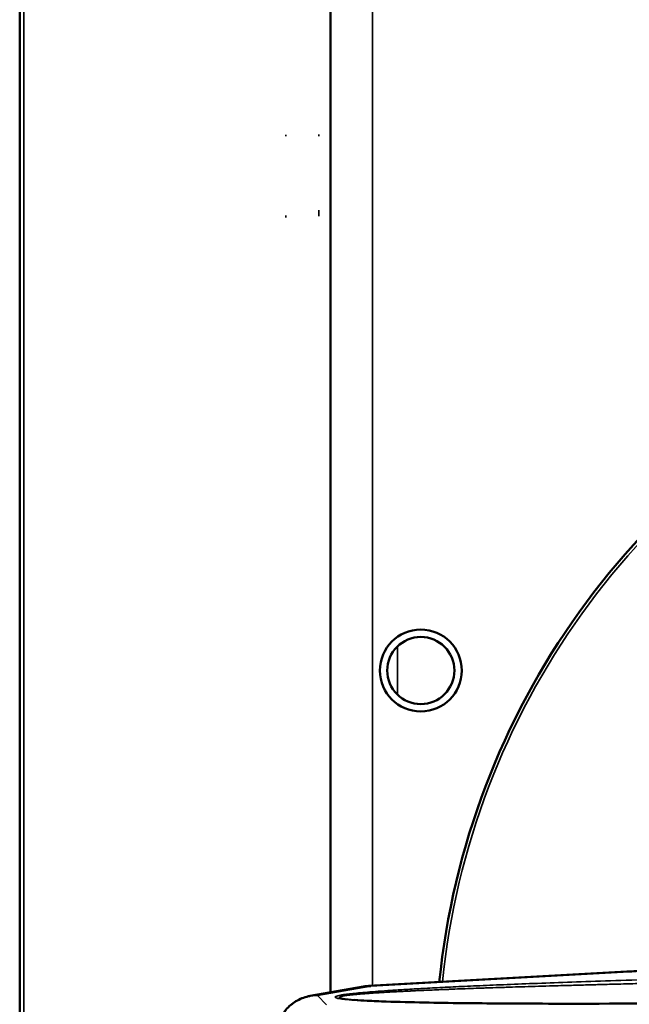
# Model space of a CAD drawing. Header units: millimetres. Extents: x 50 to 3176, y 50 to 2109.
# Tile 619 of 656: x 1666 to 1695, y 1079 to 1126. Entities that reach past the tile are written whole.
import ezdxf

# ---------------------------------------------------------------- set-up
doc = ezdxf.new("R2010")
doc.units = ezdxf.units.MM
doc.header["$LTSCALE"] = 10
doc.layers.add('Visible (ISO)', color=7, linetype='Continuous', lineweight=50)
doc.layers.add('Visible Narrow (ISO)', color=7, linetype='Continuous', lineweight=35)

msp = doc.modelspace()

# ---------------------------------------------------------------- linework, layer by layer
at = {"layer": 'Visible (ISO)'}
for p, q in [((1680.7396, 1079.9226), (1680.7396, 1156.7716)), ((1665.9196, 1017.7001), (1665.9196, 1135.843)), ((1694.8664, 1080.911), (1682.5399, 1080.2258)), ((1679.7714, 1079.7519), (1682.3059, 1080.1987))]:
    msp.add_line(p, q, dxfattribs=at)
for radius in [1.95, 1.6]:
    msp.add_circle((1685.0396, 1095.2716), radius, dxfattribs=at)
msp.add_arc((1722.2396, 1076.7716), 36.5, 54.50432, 174.27308, dxfattribs=at)
for points, knots in [([(1694.8664, 1080.911), (1695.1751, 1080.9282), (1695.4537, 1080.9496), (1695.7765, 1080.9824), (1695.8677, 1080.9932), (1696.0075, 1081.0121), (1696.0609, 1081.0206), (1696.1217, 1081.0316), (1696.1386, 1081.0351), (1696.146, 1081.0368), (1696.1468, 1081.037), (1696.1468, 1081.037)], [0, 0, 0, 0, 0.11235915, 0.11235915, 0.16470894, 0.16470894, 0.21001757, 0.21001757, 0.240834, 0.240834, 0.24881346, 0.24881346, 0.24881346, 0.24881346]), ([(1691.1228, 1079.3829), (1696.2969, 1079.3728), (1701.4877, 1079.4231), (1715.1048, 1079.6185), (1723.624, 1079.8078), (1732.7925, 1080.177), (1734.1152, 1080.2361), (1736.0201, 1080.3381), (1736.651, 1080.375), (1737.856, 1080.4567), (1738.4507, 1080.5032), (1738.8948, 1080.5525)], [0, 0, 0, 0, 1.5526241, 1.5526241, 4.1403298, 4.1403298, 4.5849926, 4.5849926, 4.8129624, 4.8129624, 5.0469439, 5.0469439, 5.0469439, 5.0469439]), ([(1682.3058, 1080.1986), (1682.3305, 1080.2029), (1682.3552, 1080.2067), (1682.38, 1080.2099), (1682.4265, 1080.2158), (1682.4734, 1080.2198), (1682.5203, 1080.2216), (1682.5642, 1080.2233), (1682.6082, 1080.2232), (1682.6522, 1080.2213)], [0.87622188, 0.87622188, 0.87622188, 0.87622188, 0.90302041, 0.90302041, 0.90302041, 0.95318216, 0.95318216, 0.95318216, 0.99999912, 0.99999912, 0.99999912, 0.99999912]), ([(1678.1201, 1077.8543), (1678.1274, 1078.0644), (1678.1685, 1078.2759), (1678.3135, 1078.6715), (1678.4197, 1078.8601), (1678.6823, 1079.191), (1678.8424, 1079.3372), (1679.1963, 1079.5695), (1679.3946, 1079.6586), (1679.6551, 1079.7286), (1679.7115, 1079.7411), (1679.7682, 1079.7512)], [0, 0, 0, 0, 0.06306539, 0.06306539, 0.126391, 0.126391, 0.18981336, 0.18981336, 0.25342053, 0.25342053, 0.27071605, 0.27071605, 0.27071605, 0.27071605]), ([(1681.8967, 1079.5607), (1682.0711, 1079.5471), (1682.2734, 1079.5347), (1682.7713, 1079.5089), (1683.079, 1079.4963), (1683.9781, 1079.465), (1684.5909, 1079.4499), (1686.4153, 1079.4137), (1687.6523, 1079.4004), (1689.6315, 1079.3873), (1690.3771, 1079.3844), (1691.1228, 1079.3829)], [0, 0, 0, 0, 0.07467399, 0.07467399, 0.17638097, 0.17638097, 0.36626348, 0.36626348, 0.73799685, 0.73799685, 0.96175066, 0.96175066, 0.96175066, 0.96175066])]:
    msp.add_open_spline(points, degree=3, knots=knots, dxfattribs=at)
for points in [[(1682.6522, 1080.2213), (1682.6147, 1080.2264), (1682.5772, 1080.2278), (1682.5399, 1080.2257)], [(1679.7715, 1079.7518), (1679.7706, 1079.7517), (1679.7697, 1079.7515), (1679.7689, 1079.7513)]]:
    msp.add_open_spline(points, degree=3, dxfattribs=at)
at = {"layer": 'Visible Narrow (ISO)'}
for p, q in [((1682.7396, 1156.7716), (1682.7396, 1080.2369)), ((1666.1193, 1136.2427), (1666.1193, 1017.3012)), ((1683.9257, 1096.4201), (1683.9257, 1094.123)), ((1682.6522, 1080.2213), (1694.9774, 1080.9065)), ((1680.1196, 1079.7748), (1682.6522, 1080.2213)), ((1680.5463, 1079.3326), (1680.1196, 1079.7748))]:
    msp.add_line(p, q, dxfattribs=at)
msp.add_arc((1722.2396, 1076.7716), 36.35, 54.50432, 174.23602, dxfattribs=at)
for centre, major_axis, ratio, start_param, end_param in [((1678.617, 1120.5945), (0.0033, -0.3), 0.0395599, 3.8809285, 4.1541235), ((1680.1926, 1120.6121), (0.0033, -0.3), 0.0395599, 3.8810485, 4.2218919), ((1680.1558, 1117.6274), (0.0238, -0.5995), 0.0108352, 0.162237, 0.82172), ((1678.617, 1116.6776), (-0.0119, 0.2998), 0.0111599, 0.1627541, 0.8310187), ((1680.1926, 1116.74), (-0.0119, 0.2998), 0.0111599, 0.162384, 0.8309012), ((1694.9774, 1078.9141), (-0.111, 1.9969), 0.5357076, 6.1797854, 6.2831853), ((1691.1189, 1077.3829), (0.0039, 2), 0.0223006, 0, 0.0872882)]:
    msp.add_ellipse(centre, major_axis=major_axis, ratio=ratio, start_param=start_param, end_param=end_param, dxfattribs=at)
for points in [[(1691.1189, 1079.3753), (1692.1463, 1079.3733), (1694.3653, 1079.3747), (1698.1314, 1079.394), (1702.5023, 1079.4336), (1707.2294, 1079.4951), (1711.4669, 1079.5657), (1715.1183, 1079.638), (1718.3309, 1079.7104), (1721.1602, 1079.7815), (1723.6646, 1079.8505), (1725.8854, 1079.9171), (1727.8576, 1079.9811), (1729.6097, 1080.0426), (1731.1658, 1080.1017), (1732.5459, 1080.1584), (1733.7669, 1080.2128), (1734.8435, 1080.2649), (1735.7889, 1080.3148), (1736.6144, 1080.3625), (1737.3296, 1080.4081), (1737.943, 1080.4516), (1738.4617, 1080.4931), (1738.8918, 1080.5325), (1739.2385, 1080.57), (1739.5065, 1080.6053), (1739.7016, 1080.6383), (1739.8306, 1080.6688), (1739.9018, 1080.6962), (1739.9271, 1080.7216), (1739.912, 1080.7452), (1739.8626, 1080.7668), (1739.7733, 1080.7888), (1739.6401, 1080.811), (1739.4572, 1080.8334), (1739.2091, 1080.8566), (1738.8891, 1080.8799), (1738.4923, 1080.9027), (1738.0142, 1080.9248), (1737.4511, 1080.9458), (1736.7983, 1080.9655), (1736.0505, 1080.9837), (1735.2011, 1081.0001), (1734.2423, 1081.0147), (1733.1652, 1081.027), (1731.9595, 1081.0367), (1730.6133, 1081.0435), (1729.1134, 1081.0468), (1727.4447, 1081.046), (1725.5885, 1081.0406), (1723.5232, 1081.0298), (1721.2232, 1081.0127), (1718.6591, 1080.988), (1715.7926, 1080.9538), (1712.587, 1080.9079), (1710.1666, 1080.8669), (1708.8921, 1080.8432)], [(1708.8921, 1080.8432), (1707.6302, 1080.8197), (1705.2516, 1080.7716), (1702.1403, 1080.7002), (1699.3886, 1080.6302), (1696.9544, 1080.5624), (1694.7943, 1080.4971), (1692.8751, 1080.4343), (1691.1671, 1080.374), (1689.6473, 1080.3162), (1688.298, 1080.2606), (1687.1026, 1080.2072), (1686.0492, 1080.1562), (1685.1233, 1080.1075), (1684.3106, 1080.0607), (1683.6047, 1080.0161), (1682.9966, 1079.9734), (1682.4809, 1079.9327), (1682.0504, 1079.894), (1681.6976, 1079.8571), (1681.4197, 1079.8219), (1681.2125, 1079.7888), (1681.0712, 1079.758), (1680.9883, 1079.7299), (1680.9543, 1079.7043), (1680.9604, 1079.6807), (1681.0027, 1079.6582), (1681.0839, 1079.6363), (1681.205, 1079.6145), (1681.3758, 1079.5921), (1681.6065, 1079.5693), (1681.9059, 1079.5462), (1682.2785, 1079.5235), (1682.726, 1079.5016), (1683.2551, 1079.4807), (1683.8693, 1079.461), (1684.5724, 1079.4426), (1685.3707, 1079.4259), (1686.2714, 1079.4109), (1687.2842, 1079.398), (1688.4186, 1079.3873), (1689.6836, 1079.3794), (1690.6247, 1079.3763), (1691.1189, 1079.3753)], [(1680.1196, 1079.7748), (1680.0028, 1079.7798), (1679.886, 1079.772), (1679.7715, 1079.7518)]]:
    msp.add_open_spline(points, degree=3, dxfattribs=at)
for points, knots in [([(1694.9774, 1080.9065), (1695.0472, 1080.9104), (1695.115, 1080.9144), (1695.2479, 1080.9228), (1695.3129, 1080.9272), (1695.4401, 1080.9363), (1695.5023, 1080.9411), (1695.6194, 1080.9506), (1695.6745, 1080.9554), (1695.7917, 1080.9661), (1695.8532, 1080.9721), (1695.9717, 1080.9845), (1696.0286, 1080.9909), (1696.1373, 1081.0039), (1696.1891, 1081.0106), (1696.2632, 1081.0209), (1696.2876, 1081.0245), (1696.3526, 1081.0342), (1696.3916, 1081.0405), (1696.4649, 1081.0533), (1696.4992, 1081.0598), (1696.5628, 1081.0728), (1696.5923, 1081.0794), (1696.6463, 1081.0925), (1696.6709, 1081.0991), (1696.6935, 1081.1059)], [0, 0, 0, 0, 0.0834057, 0.0834057, 0.1678451, 0.1678451, 0.2532467, 0.2532467, 0.3333333, 0.3333333, 0.4282528, 0.4282528, 0.5232406, 0.5232406, 0.618056, 0.618056, 0.6666667, 0.6666667, 0.7515065, 0.7515065, 0.8359357, 0.8359357, 0.9189173, 0.9189173, 1, 1, 1, 1]), ([(1681.1919, 1079.6565), (1681.1919, 1079.6565), (1681.1919, 1079.6565), (1681.1916, 1079.6566), (1681.1912, 1079.6567), (1681.1903, 1079.657), (1681.1898, 1079.6571), (1681.1886, 1079.6574), (1681.188, 1079.6576), (1681.1865, 1079.658), (1681.1857, 1079.6582), (1681.1841, 1079.6587), (1681.1833, 1079.659), (1681.1816, 1079.6596), (1681.1808, 1079.6599), (1681.1797, 1079.6605), (1681.1793, 1079.6607), (1681.1789, 1079.6611), (1681.1789, 1079.6613), (1681.1788, 1079.6616), (1681.1789, 1079.6618), (1681.179, 1079.6621), (1681.179, 1079.6622), (1681.1788, 1079.6625), (1681.1787, 1079.6626), (1681.1778, 1079.6631), (1681.1769, 1079.6635), (1681.1752, 1079.6643), (1681.1743, 1079.6647), (1681.1728, 1079.6655), (1681.1721, 1079.6659), (1681.171, 1079.6666), (1681.1705, 1079.667), (1681.1697, 1079.6677), (1681.1694, 1079.6681), (1681.1687, 1079.6688), (1681.1684, 1079.6692), (1681.1671, 1079.6702), (1681.1663, 1079.6708), (1681.1648, 1079.672), (1681.1641, 1079.6727), (1681.163, 1079.6739), (1681.1625, 1079.6745), (1681.1617, 1079.6756), (1681.1615, 1079.676), (1681.1605, 1079.6774), (1681.1597, 1079.6785), (1681.1585, 1079.6806), (1681.158, 1079.6817), (1681.1574, 1079.6838), (1681.1572, 1079.6848), (1681.1575, 1079.6869), (1681.1578, 1079.6879), (1681.1589, 1079.69), (1681.1597, 1079.691), (1681.1616, 1079.693), (1681.1627, 1079.6941), (1681.1642, 1079.6955), (1681.1646, 1079.6959), (1681.1672, 1079.6983), (1681.1696, 1079.7003), (1681.1754, 1079.7043), (1681.1787, 1079.7063), (1681.1865, 1079.7104), (1681.191, 1079.7124), (1681.2011, 1079.7164), (1681.2067, 1079.7184), (1681.2191, 1079.7224), (1681.2259, 1079.7244), (1681.2405, 1079.7285), (1681.2484, 1079.7305), (1681.2593, 1079.7332), (1681.2622, 1079.7339), (1681.279, 1079.738), (1681.2941, 1079.7413), (1681.3268, 1079.748), (1681.3446, 1079.7513), (1681.3829, 1079.7581), (1681.4037, 1079.7615), (1681.4366, 1079.7665), (1681.4481, 1079.7683), (1681.4989, 1079.7757), (1681.5407, 1079.7813), (1681.6276, 1079.7921), (1681.6726, 1079.7973), (1681.7721, 1079.8081), (1681.8271, 1079.8137), (1681.938, 1079.8245), (1681.9938, 1079.8296), (1682.109, 1079.8397), (1682.1684, 1079.8446), (1682.2715, 1079.8529), (1682.3146, 1079.8563), (1682.4249, 1079.8647), (1682.4927, 1079.8697), (1682.6316, 1079.8796), (1682.7027, 1079.8845), (1682.8486, 1079.8943), (1682.9235, 1079.8991), (1683.0294, 1079.9058), (1683.0599, 1079.9077), (1683.1767, 1079.9149), (1683.2641, 1079.9202), (1683.443, 1079.9306), (1683.5347, 1079.9358), (1683.7097, 1079.9455), (1683.793, 1079.95), (1683.9817, 1079.96), (1684.0875, 1079.9655), (1684.3033, 1079.9763), (1684.4134, 1079.9818), (1684.5822, 1079.9899), (1684.6403, 1079.9927), (1684.8254, 1080.0014), (1684.953, 1080.0072), (1685.2136, 1080.0189), (1685.3466, 1080.0248), (1685.6164, 1080.0364), (1685.7532, 1080.0421), (1686.0313, 1080.0536), (1686.1728, 1080.0593), (1686.3471, 1080.0662), (1686.3793, 1080.0674), (1686.5759, 1080.0752), (1686.741, 1080.0815), (1687.0757, 1080.0941), (1687.2453, 1080.1003), (1687.5906, 1080.1128), (1687.7663, 1080.119), (1688.0233, 1080.128), (1688.1041, 1080.1308), (1688.3783, 1080.1401), (1688.5723, 1080.1466), (1688.8815, 1080.1568), (1688.9964, 1080.1605), (1689.3062, 1080.1705), (1689.5015, 1080.1766), (1689.7976, 1080.1859), (1689.8981, 1080.189), (1690.2176, 1080.1988), (1690.4372, 1080.2054), (1690.8852, 1080.2187), (1691.1137, 1080.2254), (1691.5087, 1080.2367), (1691.6748, 1080.2415), (1692.0932, 1080.2533), (1692.3458, 1080.2603), (1692.8606, 1080.2744), (1693.1229, 1080.2815), (1693.4921, 1080.2913), (1693.5986, 1080.2941), (1693.9961, 1080.3046), (1694.2876, 1080.3122), (1694.884, 1080.3275), (1695.1888, 1080.3352), (1695.8073, 1080.3506), (1696.1211, 1080.3583), (1696.7612, 1080.3739), (1697.0876, 1080.3817), (1697.4365, 1080.39), (1697.4584, 1080.3905), (1697.8461, 1080.3996), (1698.2125, 1080.4082), (1698.9576, 1080.4253), (1699.3364, 1080.4339), (1700.1136, 1080.4514), (1700.512, 1080.4602), (1701.0415, 1080.4718), (1701.172, 1080.4746), (1701.7411, 1080.4869), (1702.1802, 1080.4963), (1703.0891, 1080.5155), (1703.559, 1080.5253), (1704.4062, 1080.5426), (1704.7834, 1080.5503), (1705.6831, 1080.5684), (1706.2061, 1080.5787), (1707.2882, 1080.5998), (1707.8474, 1080.6105), (1708.6211, 1080.625), (1708.835, 1080.6291), (1709.049, 1080.633)], [0, 0, 0, 0, 0.0000039, 0.0000039, 0.00014582, 0.00014582, 0.00030866, 0.00030866, 0.00051559, 0.00051559, 0.00078525, 0.00078525, 0.00107385, 0.00107385, 0.00143173, 0.00143173, 0.00170014, 0.00170014, 0.00192866, 0.00192866, 0.00215164, 0.00215164, 0.00237352, 0.00237352, 0.00250537, 0.00250537, 0.00296878, 0.00296878, 0.00341515, 0.00341515, 0.0038511, 0.0038511, 0.00428423, 0.00428423, 0.00472158, 0.00472158, 0.00515893, 0.00515893, 0.00588762, 0.00588762, 0.00661142, 0.00661142, 0.00733302, 0.00733302, 0.0078125, 0.0078125, 0.0090281, 0.0090281, 0.01024103, 0.01024103, 0.01145618, 0.01145618, 0.01268064, 0.01268064, 0.013912, 0.013912, 0.01515335, 0.01515335, 0.015625, 0.015625, 0.01800918, 0.01800918, 0.02041025, 0.02041025, 0.02283496, 0.02283496, 0.02530614, 0.02530614, 0.02780904, 0.02780904, 0.03036343, 0.03036343, 0.03125, 0.03125, 0.03552604, 0.03552604, 0.0399164, 0.0399164, 0.04450096, 0.04450096, 0.046875, 0.046875, 0.0547916, 0.0547916, 0.0625, 0.0625, 0.07120093, 0.07120093, 0.07947987, 0.07947987, 0.08786324, 0.08786324, 0.09375, 0.09375, 0.10273142, 0.10273142, 0.11187094, 0.11187094, 0.12124656, 0.12124656, 0.125, 0.125, 0.1355983, 0.1355983, 0.14650273, 0.14650273, 0.15625, 0.15625, 0.16844252, 0.16844252, 0.18095287, 0.18095287, 0.1875, 0.1875, 0.20171463, 0.20171463, 0.21636036, 0.21636036, 0.23126494, 0.23126494, 0.24653851, 0.24653851, 0.25, 0.25, 0.26762432, 0.26762432, 0.28558414, 0.28558414, 0.30405361, 0.30405361, 0.3125, 0.3125, 0.33267989, 0.33267989, 0.34457177, 0.34457177, 0.36468966, 0.36468966, 0.375, 0.375, 0.39743497, 0.39743497, 0.42067261, 0.42067261, 0.4375, 0.4375, 0.46298299, 0.46298299, 0.48932969, 0.48932969, 0.5, 0.5, 0.52912494, 0.52912494, 0.55945775, 0.55945775, 0.59057131, 0.59057131, 0.62283765, 0.62283765, 0.625, 0.625, 0.66107974, 0.66107974, 0.6982615, 0.6982615, 0.73725369, 0.73725369, 0.75, 0.75, 0.79279858, 0.79279858, 0.83844949, 0.83844949, 0.875, 0.875, 0.92554603, 0.92554603, 0.97943001, 0.97943001, 1, 1, 1, 1]), ([(1678.1275, 1077.8531), (1678.1308, 1077.9278), (1678.1381, 1078.0024), (1678.1612, 1078.1503), (1678.1769, 1078.2237), (1678.2019, 1078.315), (1678.2074, 1078.334), (1678.2341, 1078.4214), (1678.2587, 1078.4887), (1678.315, 1078.6204), (1678.3467, 1078.6847), (1678.3947, 1078.7704), (1678.4082, 1078.7933), (1678.4616, 1078.8802), (1678.5047, 1078.9422), (1678.5975, 1079.0611), (1678.6473, 1079.118), (1678.7133, 1079.1853), (1678.7267, 1079.1986), (1678.7967, 1079.2661), (1678.8562, 1079.3171), (1678.9808, 1079.4119), (1679.0458, 1079.4557), (1679.1245, 1079.5022), (1679.1359, 1079.5087), (1679.2082, 1079.5496), (1679.2708, 1079.5808), (1679.399, 1079.6365), (1679.4646, 1079.661), (1679.5598, 1079.6911), (1679.5886, 1079.6995), (1679.6908, 1079.7268), (1679.7652, 1079.7421), (1679.9152, 1079.7644), (1679.9909, 1079.7712), (1680.0842, 1079.7744), (1680.1019, 1079.7747), (1680.1196, 1079.7748)], [0, 0, 0, 0, 0.0736235, 0.0736235, 0.1472377, 0.1472377, 0.1666667, 0.1666667, 0.2369473, 0.2369473, 0.307242, 0.307242, 0.3333333, 0.3333333, 0.4073662, 0.4073662, 0.4814482, 0.4814482, 0.5, 0.5, 0.5769052, 0.5769052, 0.6537667, 0.6537667, 0.6666667, 0.6666667, 0.7352845, 0.7352845, 0.8039035, 0.8039035, 0.8333333, 0.8333333, 0.9079347, 0.9079347, 0.9825912, 0.9825912, 1, 1, 1, 1]), ([(1681.8967, 1079.5607), (1681.8894, 1079.5613), (1681.8822, 1079.5618), (1681.8751, 1079.5624), (1681.8675, 1079.563), (1681.86, 1079.5636), (1681.8528, 1079.5642), (1681.8394, 1079.5652), (1681.8266, 1079.5663), (1681.8147, 1079.5673), (1681.804, 1079.5682), (1681.7941, 1079.569), (1681.7851, 1079.5698), (1681.7724, 1079.5709), (1681.7615, 1079.5718), (1681.752, 1079.5727), (1681.7472, 1079.5731), (1681.7427, 1079.5735), (1681.7386, 1079.5739), (1681.7293, 1079.5747), (1681.7216, 1079.5754), (1681.715, 1079.576), (1681.7043, 1079.577), (1681.6965, 1079.5777), (1681.6902, 1079.5783), (1681.6852, 1079.5788), (1681.6812, 1079.5792), (1681.6777, 1079.5795), (1681.6743, 1079.5798), (1681.6714, 1079.5801), (1681.6689, 1079.5804), (1681.6665, 1079.5806), (1681.6644, 1079.5808), (1681.6626, 1079.581), (1681.6607, 1079.5812), (1681.6592, 1079.5813), (1681.6578, 1079.5814), (1681.6564, 1079.5816), (1681.6552, 1079.5817), (1681.654, 1079.5818), (1681.6529, 1079.5819), (1681.6519, 1079.582), (1681.6509, 1079.5821), (1681.65, 1079.5822), (1681.6491, 1079.5823), (1681.6482, 1079.5824), (1681.6474, 1079.5825), (1681.6465, 1079.5826), (1681.6457, 1079.5826), (1681.6449, 1079.5827), (1681.6441, 1079.5828), (1681.6433, 1079.5829), (1681.6425, 1079.583), (1681.6416, 1079.583), (1681.6408, 1079.5831), (1681.64, 1079.5832), (1681.6391, 1079.5833), (1681.6382, 1079.5834), (1681.6373, 1079.5835), (1681.6363, 1079.5836), (1681.6355, 1079.5837), (1681.6347, 1079.5837), (1681.6341, 1079.5838), (1681.6319, 1079.584), (1681.6297, 1079.5842), (1681.626, 1079.5846), (1681.6228, 1079.5849), (1681.6199, 1079.5852), (1681.6173, 1079.5855), (1681.6082, 1079.5865), (1681.6026, 1079.587), (1681.5941, 1079.5879), (1681.5844, 1079.589), (1681.5776, 1079.5897), (1681.5703, 1079.5905), (1681.563, 1079.5913), (1681.5608, 1079.5915), (1681.5586, 1079.5918), (1681.5564, 1079.592), (1681.5437, 1079.5934), (1681.5318, 1079.5948), (1681.5206, 1079.5961), (1681.5156, 1079.5967), (1681.5108, 1079.5973), (1681.5061, 1079.5978), (1681.5038, 1079.5981), (1681.5015, 1079.5984), (1681.4993, 1079.5987), (1681.4915, 1079.5996), (1681.4842, 1079.6005), (1681.4768, 1079.6014), (1681.4725, 1079.602), (1681.4681, 1079.6025), (1681.4638, 1079.6031), (1681.4593, 1079.6037), (1681.4548, 1079.6042), (1681.4502, 1079.6049), (1681.4437, 1079.6057), (1681.437, 1079.6066), (1681.4297, 1079.6076), (1681.426, 1079.6082), (1681.4221, 1079.6087), (1681.4181, 1079.6093), (1681.415, 1079.6097), (1681.4118, 1079.6102), (1681.4085, 1079.6106), (1681.4022, 1079.6115), (1681.3957, 1079.6125), (1681.3893, 1079.6134), (1681.3829, 1079.6144), (1681.3767, 1079.6153), (1681.371, 1079.6162), (1681.3687, 1079.6166), (1681.3666, 1079.6169), (1681.3645, 1079.6172), (1681.3576, 1079.6183), (1681.3517, 1079.6193), (1681.3465, 1079.6201), (1681.3436, 1079.6206), (1681.3409, 1079.6211), (1681.3384, 1079.6215), (1681.3353, 1079.622), (1681.3325, 1079.6225), (1681.3298, 1079.623), (1681.3243, 1079.6239), (1681.3196, 1079.6247), (1681.3154, 1079.6255), (1681.3129, 1079.6259), (1681.3107, 1079.6264), (1681.3085, 1079.6268), (1681.3034, 1079.6277), (1681.2989, 1079.6286), (1681.2948, 1079.6294), (1681.2933, 1079.6297), (1681.2918, 1079.63), (1681.2904, 1079.6302), (1681.2869, 1079.631), (1681.2836, 1079.6316), (1681.2804, 1079.6323), (1681.2777, 1079.6329), (1681.2751, 1079.6334), (1681.2725, 1079.634), (1681.2681, 1079.6349), (1681.2644, 1079.6358), (1681.2598, 1079.637), (1681.2564, 1079.6378), (1681.2523, 1079.6387), (1681.2484, 1079.6396), (1681.2471, 1079.6399), (1681.2458, 1079.6402), (1681.2446, 1079.6405), (1681.2407, 1079.6414), (1681.2375, 1079.6422), (1681.2348, 1079.643), (1681.2331, 1079.6435), (1681.2316, 1079.644), (1681.2299, 1079.6444), (1681.2284, 1079.6448), (1681.2267, 1079.6453), (1681.2244, 1079.6457), (1681.221, 1079.6464), (1681.2164, 1079.6472), (1681.2121, 1079.6479), (1681.2085, 1079.6485), (1681.2052, 1079.6491), (1681.2031, 1079.6496), (1681.201, 1079.6501), (1681.1999, 1079.6504), (1681.2001, 1079.6507), (1681.2002, 1079.651), (1681.2021, 1079.6512), (1681.2045, 1079.6513), (1681.2085, 1079.6514), (1681.2137, 1079.6514), (1681.2167, 1079.6516), (1681.2182, 1079.6517), (1681.2192, 1079.6518), (1681.2195, 1079.652), (1681.2201, 1079.6524), (1681.2179, 1079.653), (1681.2134, 1079.6538), (1681.208, 1079.6546), (1681.1993, 1079.6556), (1681.1919, 1079.6565)], [0.31257753, 0.31257753, 0.31257753, 0.31257753, 0.31716219, 0.31716219, 0.31716219, 0.3220339, 0.3220339, 0.3220339, 0.33098941, 0.33098941, 0.33098941, 0.33898305, 0.33898305, 0.33898305, 0.3502141, 0.3502141, 0.3502141, 0.3559322, 0.3559322, 0.3559322, 0.3688107, 0.3688107, 0.3688107, 0.38983051, 0.38983051, 0.38983051, 0.40677966, 0.40677966, 0.40677966, 0.42372881, 0.42372881, 0.42372881, 0.44067797, 0.44067797, 0.44067797, 0.45762712, 0.45762712, 0.45762712, 0.47457627, 0.47457627, 0.47457627, 0.49152542, 0.49152542, 0.49152542, 0.50847458, 0.50847458, 0.50847458, 0.52542373, 0.52542373, 0.52542373, 0.54237288, 0.54237288, 0.54237288, 0.55932203, 0.55932203, 0.55932203, 0.57627119, 0.57627119, 0.57627119, 0.59322034, 0.59322034, 0.59322034, 0.61016949, 0.61016949, 0.61016949, 0.62711864, 0.62711864, 0.62711864, 0.64272247, 0.64272247, 0.64272247, 0.65231086, 0.65231086, 0.65231086, 0.65897254, 0.65897254, 0.65897254, 0.66101695, 0.66101695, 0.66101695, 0.67270583, 0.67270583, 0.67270583, 0.6779661, 0.6779661, 0.6779661, 0.68056151, 0.68056151, 0.68056151, 0.68954748, 0.68954748, 0.68954748, 0.69491525, 0.69491525, 0.69491525, 0.70033746, 0.70033746, 0.70033746, 0.70795149, 0.70795149, 0.70795149, 0.71186441, 0.71186441, 0.71186441, 0.71487183, 0.71487183, 0.71487183, 0.72072285, 0.72072285, 0.72072285, 0.72656424, 0.72656424, 0.72656424, 0.72881356, 0.72881356, 0.72881356, 0.73633381, 0.73633381, 0.73633381, 0.74054321, 0.74054321, 0.74054321, 0.74576271, 0.74576271, 0.74576271, 0.75650382, 0.75650382, 0.75650382, 0.76271186, 0.76271186, 0.76271186, 0.77738546, 0.77738546, 0.77738546, 0.78290255, 0.78290255, 0.78290255, 0.79661017, 0.79661017, 0.79661017, 0.80819768, 0.80819768, 0.80819768, 0.82808283, 0.82808283, 0.82808283, 0.84264911, 0.84264911, 0.84264911, 0.84745763, 0.84745763, 0.84745763, 0.86300375, 0.86300375, 0.86300375, 0.87288136, 0.87288136, 0.87288136, 0.88135593, 0.88135593, 0.88135593, 0.89387196, 0.89387196, 0.89387196, 0.90483108, 0.90483108, 0.90483108, 0.91525424, 0.91525424, 0.91525424, 0.92742995, 0.92742995, 0.92742995, 0.94762296, 0.94762296, 0.94762296, 0.95762712, 0.95762712, 0.95762712, 0.97681212, 0.97681212, 0.97681212, 1, 1, 1, 1])]:
    msp.add_open_spline(points, degree=3, knots=knots, dxfattribs=at)

doc.saveas('drawing.dxf')
